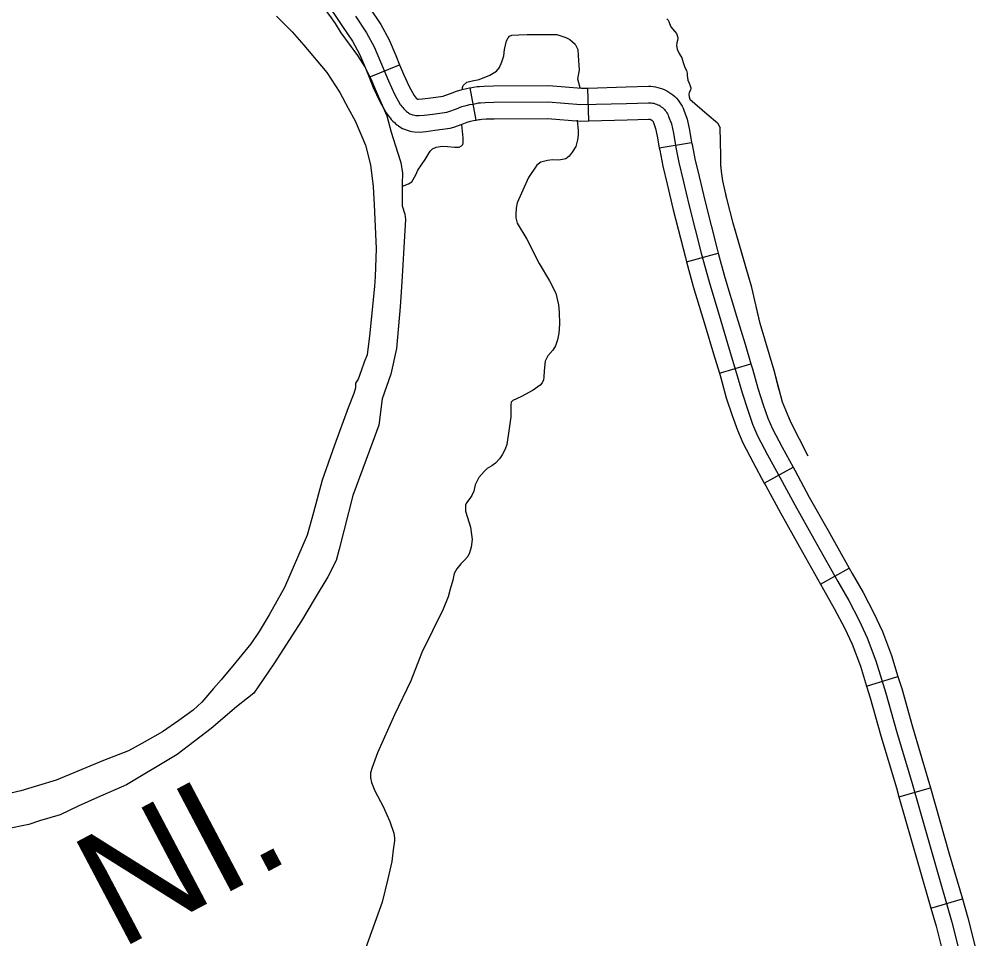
# Model space of a CAD drawing. Extents: x 1720274 to 1751788, y 372074 to 391887.
# Drawn here: x 1739522 to 1740215, y 375578 to 376241 of the extents above; entities that cross this region are included whole.
import ezdxf

# ---------------------------------------------------------------- set-up
doc = ezdxf.new("R2010")
doc.units = 0
for name, color, linetype in [('Level 32', 7, 'Continuous'), ('Level 35', 7, 'Continuous'), ('Level 43', 7, 'Continuous'), ('Level 9', 7, 'Continuous')]:
    doc.layers.add(name, color=color, linetype=linetype)

msp = doc.modelspace()

# ---------------------------------------------------------------- linework, layer by layer
at = {"layer": 'Level 32'}
for p, q in [((1739774.99, 376199.47), (1739796.94, 376208.4)), ((1739852.23, 376168.48), (1739847.8, 376191.76)), ((1739933.62, 376167.92), (1739932.95, 376191.61)), ((1739984.4, 376148.44), (1740007.76, 376152.43)), ((1740004.11, 376066.26), (1740027, 376072.42)), ((1740027.77, 375985.92), (1740050.47, 375992.72)), ((1740060.19, 375906.71), (1740080.96, 375918.13)), ((1740100.81, 375833.7), (1740121.45, 375845.35)), ((1740134.01, 375760.18), (1740156.62, 375767.26)), ((1740157.31, 375680.4), (1740180.1, 375686.9)), ((1740180.35, 375600.16), (1740203.11, 375606.76))]:
    msp.add_line(p, q, dxfattribs=at)
for points in [[(1739752.41, 376282.18), (1739762.4, 376268.99), (1739775.09, 376249.9), (1739783.38, 376237.51), (1739789.34, 376226.41), (1739794.24, 376215.04), (1739796.94, 376208.4)], [(1739733.52, 376267.88), (1739743.06, 376255.27), (1739755.38, 376236.75), (1739763.04, 376225.29), (1739767.98, 376216.09), (1739772.38, 376205.88), (1739774.99, 376199.47)], [(1739765.23, 376243.33), (1739773.21, 376231.4), (1739778.66, 376221.25), (1739783.31, 376210.46), (1739788.87, 376196.81), (1739793.27, 376187.25), (1739797.44, 376179.83), (1739797.89, 376179.15), (1739798.55, 376178.38), (1739799.23, 376177.61), (1739800, 376176.63), (1739800.66, 376175.91), (1739801.22, 376175.36), (1739801.97, 376174.7), (1739802.67, 376174.21), (1739803.1, 376173.91), (1739803.58, 376173.55), (1739804.42, 376173.09), (1739805.14, 376172.75), (1739806.18, 376172.37), (1739806.89, 376172.16), (1739807.73, 376171.98), (1739808.8, 376171.85), (1739810.99, 376171.73), (1739814.83, 376172.11), (1739820.98, 376172.85), (1739830.96, 376174.19), (1739832.54, 376174.66), (1739837.95, 376176.56), (1739841.99, 376178.17), (1739845.11, 376179.08), (1739847.78, 376179.69), (1739849.76, 376180.07), (1739852.16, 376180.53), (1739854.03, 376180.8), (1739855.44, 376180.87), (1739858.75, 376181.14), (1739865.04, 376181.33), (1739904.17, 376181.52), (1739927.87, 376179.62), (1739960.82, 376180.55), (1739976.65, 376181.02), (1739977.64, 376181.01), (1739978.62, 376180.92), (1739979.59, 376180.78), (1739980.55, 376180.57), (1739981.49, 376180.31), (1739982.42, 376179.98), (1739983.32, 376179.59), (1739984.2, 376179.15), (1739985.05, 376178.65), (1739985.86, 376178.09), (1739986.63, 376177.49), (1739987.37, 376176.83), (1739988.06, 376176.14), (1739988.71, 376175.39), (1739989.3, 376174.61), (1739989.85, 376173.79), (1739990.34, 376172.94), (1739990.78, 376172.06), (1739991.15, 376171.15), (1739993.17, 376165.85), (1739994.61, 376159.08), (1739996.36, 376148.82), (1739998.44, 376137.89), (1740001.72, 376124.92), (1740005.91, 376106.61), (1740014.72, 376072.45), (1740020.28, 376051.78), (1740028.75, 376023.58), (1740034.92, 376003.34), (1740040.18, 375985.76), (1740044.11, 375971.65), (1740048.19, 375959.19), (1740051.78, 375949.19), (1740055.33, 375940.85), (1740062.54, 375927.04), (1740071.69, 375910.4), (1740082.16, 375890.92), (1740095.86, 375866.58), (1740113.25, 375835.75), (1740121.08, 375821.96), (1740128.72, 375807.55), (1740134.45, 375795.14), (1740140.71, 375778.42), (1740148, 375755.13), (1740155.62, 375727.72), (1740166.87, 375690.11)], [(1739796.94, 376208.4), (1739799.74, 376201.52), (1739803.84, 376192.64), (1739807.45, 376186.2), (1739807.5, 376186.14), (1739808.33, 376185.2), (1739809.05, 376184.29), (1739809.16, 376184.17), (1739809.24, 376184.09), (1739809.33, 376184.01), (1739809.45, 376183.92), (1739809.83, 376183.66), (1739810.74, 376183.61), (1739813.54, 376183.89), (1739819.48, 376184.61), (1739828.46, 376185.81), (1739828.87, 376185.93), (1739833.79, 376187.66), (1739838.13, 376189.38), (1739842.12, 376190.55), (1739845.33, 376191.29), (1739847.53, 376191.71), (1739847.8, 376191.76)], [(1739774.99, 376199.47), (1739778, 376192.09), (1739782.71, 376181.86), (1739787.33, 376173.64), (1739788.42, 376172), (1739789.59, 376170.62), (1739790.13, 376170.01), (1739790.95, 376168.97), (1739792.15, 376167.65), (1739793.2, 376166.64), (1739794.61, 376165.4), (1739795.89, 376164.49), (1739796.15, 376164.31), (1739797.13, 376163.57), (1739799.08, 376162.51), (1739800.56, 376161.81), (1739802.47, 376161.11), (1739803.99, 376160.67), (1739805.77, 376160.28), (1739807.76, 376160.04), (1739811.24, 376159.85), (1739816.12, 376160.33), (1739822.48, 376161.1), (1739833.46, 376162.57), (1739836.2, 376163.39), (1739842.1, 376165.46), (1739845.84, 376166.95), (1739848.1, 376167.61), (1739850.22, 376168.09), (1739851.99, 376168.44), (1739852.24, 376168.48)], [(1739847.8, 376191.76), (1739850.21, 376192.22), (1739852.87, 376192.6), (1739854.64, 376192.7), (1739858.1, 376192.98), (1739864.83, 376193.18), (1739904.62, 376193.38), (1739928.18, 376191.48), (1739932.95, 376191.61)], [(1739932.95, 376191.61), (1739960.47, 376192.39), (1739976.59, 376192.88), (1739978.24, 376192.85), (1739979.98, 376192.7), (1739981.71, 376192.45), (1739983.41, 376192.08), (1739985.09, 376191.6), (1739986.74, 376191.02), (1739988.34, 376190.33), (1739989.9, 376189.54), (1739991.4, 376188.65), (1739992.84, 376187.67), (1739994.22, 376186.6), (1739995.52, 376185.44), (1739996.75, 376184.2), (1739997.9, 376182.88), (1739998.96, 376181.49), (1739999.92, 376180.04), (1740000.79, 376178.53), (1740001.57, 376176.97), (1740002.17, 376175.53), (1740004.57, 376169.2), (1740006.25, 376161.32), (1740007.76, 376152.43)], [(1739852.23, 376168.48), (1739854.11, 376168.84), (1739855.19, 376168.99), (1739856.23, 376169.05), (1739859.41, 376169.31), (1739865.25, 376169.48), (1739903.73, 376169.67), (1739927.56, 376167.75), (1739933.62, 376167.92)], [(1739933.62, 376167.92), (1739961.17, 376168.7), (1739976.72, 376169.17), (1739977.03, 376169.17), (1739977.25, 376169.15), (1739977.47, 376169.11), (1739977.68, 376169.07), (1739977.89, 376169.01), (1739978.1, 376168.94), (1739978.3, 376168.85), (1739978.5, 376168.75), (1739978.69, 376168.64), (1739978.87, 376168.51), (1739979.05, 376168.38), (1739979.21, 376168.23), (1739979.37, 376168.07), (1739979.52, 376167.9), (1739979.65, 376167.73), (1739979.77, 376167.54), (1739979.89, 376167.35), (1739979.98, 376167.15), (1739980.14, 376166.77), (1739981.77, 376162.49), (1739982.97, 376156.85), (1739984.4, 376148.44)], [(1739984.4, 376148.44), (1739984.7, 376146.72), (1739986.87, 376135.32), (1739990.2, 376122.15), (1739994.4, 376103.81), (1740003.26, 376069.43), (1740004.11, 376066.26)], [(1740007.76, 376152.43), (1740008.02, 376150.93), (1740010.02, 376140.45), (1740013.24, 376127.7), (1740017.43, 376109.41), (1740026.18, 376075.47), (1740027, 376072.42)], [(1740027, 376072.42), (1740031.68, 376055.03), (1740040.09, 376027.01), (1740046.26, 376006.77), (1740050.47, 375992.72)], [(1740004.11, 376066.26), (1740008.88, 376048.54), (1740017.41, 376020.14), (1740023.57, 375999.91), (1740027.77, 375985.92)], [(1740050.47, 375992.72), (1740051.57, 375989.05), (1740055.45, 375975.08), (1740059.4, 375963.04), (1740062.82, 375953.52), (1740066.05, 375945.91), (1740072.99, 375932.64), (1740080.96, 375918.13)], [(1740027.77, 375985.92), (1740028.8, 375982.48), (1740032.76, 375968.22), (1740036.98, 375955.34), (1740040.75, 375944.87), (1740044.61, 375935.78), (1740052.09, 375921.44), (1740060.19, 375906.71)], [(1740080.96, 375918.13), (1740082.1, 375916.06), (1740092.54, 375896.63), (1740106.18, 375872.4), (1740121.45, 375845.35)], [(1740060.19, 375906.71), (1740061.28, 375904.74), (1740071.77, 375885.2), (1740085.53, 375860.76), (1740100.81, 375833.7)], [(1740121.45, 375845.35), (1740123.57, 375841.59), (1740131.47, 375827.67), (1740139.34, 375812.81), (1740145.39, 375799.71), (1740151.93, 375782.27), (1740156.62, 375767.26)], [(1740100.81, 375833.7), (1740102.94, 375829.92), (1740110.69, 375816.26), (1740118.1, 375802.29), (1740123.5, 375790.57), (1740129.5, 375774.57), (1740134.01, 375760.18)], [(1740156.62, 375767.26), (1740159.37, 375758.48), (1740167.01, 375731), (1740178.24, 375693.43), (1740180.1, 375686.9)], [(1740134.01, 375760.18), (1740136.64, 375751.77), (1740144.24, 375724.43), (1740155.49, 375686.78), (1740157.31, 375680.4)], [(1740166.87, 375690.11), (1740182.27, 375636.12), (1740195.59, 375590.12), (1740203.54, 375558.48)], [(1740180.1, 375686.9), (1740193.66, 375639.39), (1740203.11, 375606.76)], [(1740157.31, 375680.4), (1740170.88, 375632.85), (1740180.35, 375600.16)], [(1740203.11, 375606.76), (1740207.03, 375593.21), (1740214.98, 375561.58)], [(1740180.35, 375600.16), (1740184.15, 375587.02), (1740192.11, 375555.38)]]:
    msp.add_lwpolyline(points, dxfattribs=at)
at = {"layer": 'Level 35'}
for points in [[(1739989.82, 376241.42), (1739990.78, 376240.58), (1739991.26, 376239.5), (1739991.86, 376238.06), (1739992.7, 376235.77), (1739995.47, 376232.65), (1739996.91, 376230.96), (1739997.63, 376228.8), (1739997.75, 376227.47), (1739997.63, 376225.91), (1739997.03, 376224.11), (1739996.91, 376222.18), (1739997.39, 376219.66), (1739998.83, 376216.41), (1740000.75, 376213.28), (1740001.59, 376209.92), (1740002.92, 376206.31), (1740003.98, 376204.23), (1740004.49, 376202.41), (1740004.6, 376200.66), (1740004.96, 376197.29), (1740005.92, 376195.12), (1740006.68, 376193.23)], [(1739842.44, 376190.65), (1739842.44, 376192.03), (1739842.78, 376193.41), (1739845.53, 376195.81), (1739849.3, 376196.67), (1739854.44, 376197.7), (1739861.99, 376200.96), (1739866.96, 376203.87), (1739869.01, 376206.45), (1739870.73, 376210.39), (1739872.27, 376214.86), (1739872.61, 376219.49), (1739874.16, 376225.67), (1739875.36, 376227.9), (1739876.39, 376228.93), (1739878.1, 376229.61), (1739883.07, 376229.96), (1739889.07, 376230.3), (1739895.76, 376230.3), (1739903.13, 376230.13), (1739910.5, 376230.13), (1739916.85, 376228.07), (1739919.93, 376226.7), (1739923.7, 376223.27), (1739925.61, 376219.37), (1739925.87, 376214.95), (1739926.64, 376204.39), (1739925.34, 376198.14), (1739927.17, 376192.04)], [(1740006.68, 376193.23), (1740007.19, 376191.73), (1740007.19, 376190.91), (1740006.93, 376189.97), (1740006.06, 376188.4), (1740005.74, 376186.89), (1740005.87, 376185.19), (1740006.49, 376183.62), (1740018.99, 376172.7), (1740026.41, 376166.59), (1740028.31, 376162.91)], [(1739925.09, 376168.35), (1739925.87, 376160.81), (1739925.87, 376157.68), (1739925.35, 376154.3), (1739924.05, 376149.4), (1739921.48, 376145.28), (1739919.25, 376142.53), (1739917.02, 376140.64), (1739915.82, 376140.3), (1739911.87, 376139.62), (1739907.42, 376139.79), (1739903.82, 376139.27), (1739899.02, 376138.07), (1739895.93, 376136.01), (1739890.1, 376127.09), (1739881.87, 376108.9), (1739881.19, 376104.95), (1739880.84, 376100.49), (1739880.84, 376097.91), (1739881.87, 376094.14), (1739888.73, 376082.64), (1739897.64, 376064.97), (1739905.19, 376052.61), (1739909.65, 376043.69), (1739911.7, 376035.28), (1739912.05, 376029.96), (1739912.39, 376021.21), (1739911.87, 376014.86), (1739911.02, 376009.88), (1739909.47, 376005.76), (1739907.59, 376002.5), (1739903.99, 375998.55), (1739901.93, 375994.61), (1739901.42, 375987.74), (1739901.07, 375983.11), (1739900.73, 375981.05), (1739899.87, 375978.99), (1739898.5, 375977.27), (1739893.36, 375973.67), (1739884.96, 375969.21), (1739881.36, 375967.49), (1739878.79, 375966.12), (1739877.41, 375965.09), (1739877.24, 375963.2), (1739877.24, 375954.45), (1739875.87, 375944.32), (1739874.33, 375934.54), (1739873.13, 375931.11), (1739870.9, 375926.99), (1739869.19, 375924.25), (1739866.27, 375920.99), (1739863.53, 375919.1), (1739860.27, 375917.21), (1739858.04, 375914.98), (1739854.1, 375910.69), (1739851.53, 375905.37), (1739850.5, 375900.74)], [(1739799.03, 376120.84), (1739803.52, 376122.45), (1739805.92, 376124), (1739808.67, 376128.98), (1739810.21, 376132.24), (1739815.52, 376139.96), (1739818.95, 376146.14), (1739820.67, 376147.85), (1739823.41, 376148.88), (1739827.7, 376149.57), (1739831.64, 376149.4), (1739836.61, 376148.88), (1739840.04, 376149.05), (1739841.76, 376149.91), (1739842.61, 376150.94), (1739842.96, 376152.14), (1739842.96, 376155.75), (1739841.85, 376165.36)], [(1739850.5, 375900.74), (1739849.13, 375897.82), (1739847.76, 375895.59), (1739845.35, 375892.5), (1739844.5, 375890.78), (1739844.5, 375888.72), (1739844.5, 375886.32), (1739845.87, 375881.86), (1739848.27, 375874.82), (1739849.47, 375866.07), (1739848.61, 375860.41), (1739847.41, 375856.46), (1739846.21, 375853.71), (1739843.81, 375850.97), (1739841.07, 375848.39), (1739838.33, 375844.79), (1739836.44, 375841.53), (1739835.41, 375836.73), (1739833.53, 375830.2), (1739832.15, 375824.54), (1739828.38, 375815.79), (1739813.12, 375784.38), (1739805.07, 375764.13), (1739793.41, 375739.59), (1739781.06, 375712.14), (1739777.12, 375701.67), (1739776.09, 375697.72), (1739776.09, 375694.12), (1739776.61, 375690.69), (1739779.18, 375684.68), (1739785.18, 375673.53), (1739789.98, 375662.71), (1739792.89, 375654.31), (1739793.41, 375650.87), (1739793.41, 375648.64), (1739792.38, 375642.12), (1739791.35, 375633.71), (1739788.44, 375621.18), (1739784.49, 375604.54), (1739772.49, 375571.07)]]:
    msp.add_lwpolyline(points, dxfattribs=at)
at = {"layer": 'Level 43'}
for points in [[(1740091.8, 375926.13), (1740079.41, 375950.52), (1740073.26, 375964.98), (1740067.32, 375987.82), (1740057.29, 376021.85), (1740051.13, 376047.65), (1740037.67, 376094.24), (1740033.1, 376111.82), (1740030.37, 376124.61), (1740029.22, 376131.46), (1740028.77, 376136.48), (1740028.77, 376142.88), (1740028.31, 376162.91)], [(1740028.9, 376135.08), (1740028.77, 376136.48), (1740028.77, 376142.88), (1740028.31, 376162.91)], [(1740049.21, 376054.27), (1740037.67, 376094.24), (1740033.1, 376111.82), (1740032.52, 376114.56)], [(1740070.98, 375973.76), (1740067.32, 375987.82), (1740057.29, 376021.85), (1740054.37, 376034.07)], [(1740091.8, 375926.13), (1740079.41, 375950.52), (1740077.87, 375954.13)]]:
    msp.add_lwpolyline(points, dxfattribs=at)
at = {"layer": 'Level 9'}
for points in [[(1739521.88, 376373.16), (1739555.05, 376360.08), (1739566.67, 376355.35), (1739607.58, 376339.96), (1739638.68, 376326.52), (1739647.88, 376321.91), (1739685.04, 376298.41), (1739704.77, 376285.2), (1739711.06, 376280.11), (1739714.57, 376276.6), (1739725.95, 376265.45), (1739735.51, 376256.85), (1739740.96, 376251.16), (1739746.29, 376244.01), (1739750.52, 376238.07), (1739754.52, 376231.41), (1739766.5, 376215.05), (1739772.19, 376206.45), (1739776.43, 376197.85), (1739780.06, 376189)], [(1739708.08, 376243.52), (1739719.54, 376232.05), (1739727.82, 376222.49), (1739744.54, 376202.73), (1739753.93, 376188.39), (1739759.98, 376177.07), (1739764.91, 376167.83), (1739772.39, 376150.46), (1739775.9, 376136.28), (1739777.97, 376120.66), (1739778.6, 376107.44), (1739780.19, 376075.89), (1739779.24, 376055.49), (1739778.76, 376048.64), (1739775.58, 376014.7), (1739773.51, 375999.08), (1739771.44, 375993.98), (1739769.37, 375987.61), (1739767.14, 375981.55), (1739765.23, 375978.85), (1739765.07, 375975.34), (1739763.96, 375971.36), (1739759.98, 375960.84), (1739750.11, 375934.07), (1739741.19, 375908.89), (1739734.82, 375885.47), (1739730.21, 375869.05), (1739713.97, 375831.45), (1739702.83, 375811.69), (1739695.66, 375799.74), (1739689.61, 375790.82), (1739678.79, 375777.43), (1739668.12, 375764.68), (1739662.71, 375758.47), (1739654.27, 375748.75), (1739648.07, 375742.85), (1739637.72, 375735.52), (1739625.94, 375727.39), (1739610.98, 375718.95), (1739601.42, 375713.53), (1739583.28, 375706.52), (1739549.05, 375692.5), (1739523.58, 375684.85), (1739499.86, 375679.11)], [(1739780.06, 376189), (1739787.8, 376171.43), (1739790.83, 376159.8), (1739795.55, 376145.38), (1739797.97, 376137.87), (1739798.97, 376130.21), (1739798.78, 376122.5), (1739798.78, 376106.52)], [(1739798.78, 376106.52), (1739800.69, 376100.62), (1739801.31, 376096.66), (1739800.69, 376088.95), (1739798.6, 376051.86), (1739797.36, 376033.73), (1739794.65, 376003.73), (1739790.69, 375985.18), (1739784.45, 375967.47), (1739781.95, 375948.51), (1739777.79, 375936.63), (1739763.21, 375897.66), (1739760.09, 375885.58), (1739753.43, 375859.11), (1739751.14, 375850.78), (1739745.1, 375839.11), (1739735.94, 375823.9), (1739726.16, 375807.43), (1739706.17, 375776.38), (1739691.81, 375755.13), (1739679.32, 375745.34), (1739661, 375729.71), (1739636.44, 375710.95), (1739600.01, 375689.07), (1739578.98, 375679.91), (1739565.03, 375673.65), (1739551.92, 375667.4), (1739537.14, 375663.03), (1739529.44, 375660.53), (1739512.78, 375657.19)]]:
    msp.add_lwpolyline(points, dxfattribs=at)

# ---------------------------------------------------------------- texts
msp.add_text('NI.', height=83.424, rotation=27.83166, dxfattribs=at).set_placement((1739594.84, 375569.93))

doc.saveas('drawing.dxf')
